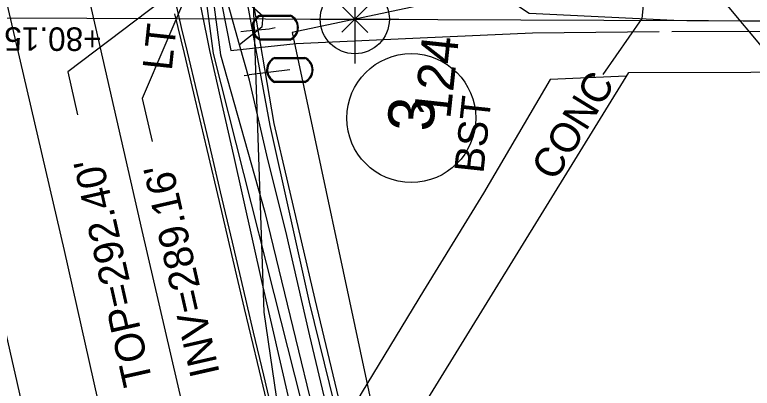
# Model space of a CAD drawing. Extents: x 2100323 to 2109811, y 740376 to 749755.
# Drawn here: x 2105939.8 to 2106040, y 741198.3 to 741249.1 of the extents above; entities that cross this region are included whole.
import ezdxf

# ---------------------------------------------------------------- set-up
doc = ezdxf.new("R2010")
doc.units = 0
for name, color, linetype in [('Cogo Default Point CELL', 7, 'Continuous'), ('COGO Default Point Number', 7, 'Continuous'), ('Exist Building', 7, 'Continuous'), ('Exist Property Corner CELL', 7, 'Continuous'), ('Exist Property Line', 7, 'Continuous'), ('Exist Property Owner Number CELL', 7, 'Continuous'), ('Exist Property Tie Line', 7, 'Continuous'), ('Exist Property Tie Line Text', 7, 'Continuous'), ('Exist Right of Way Line', 7, 'Continuous'), ('Exist Roads Curbs', 7, 'Continuous'), ('Exist Roads Curbs Text', 7, 'Continuous'), ('Exist Roads EOP', 7, 'Continuous'), ('Exist Roads EOP Other', 7, 'Continuous'), ('Exist Roads EOP Text', 7, 'Continuous'), ('Exist Roads EOT', 7, 'Continuous'), ('Exist Structure Minor Catch Basin Top Elevation', 7, 'Continuous'), ('Exist Structure Minor Pipes RCP 18 Inch Invert', 7, 'Continuous'), ('Exist Structure Minor Pipes RCP 18 Inch Leader', 7, 'Continuous'), ('Exist Structure Minor Pipes RCP 60 Inch', 7, 'Continuous'), ('Exist Utilities Gas UG Line SUE LOS B', 7, 'Continuous'), ('Exist Utilities Other Pole Text', 7, 'Continuous'), ('Exist Utilities Power UG Cable SUE LOS B', 7, 'Continuous'), ('Exist Utilities Telephone UG Conduit SUE LOS B', 7, 'Continuous'), ('Exist Utilities Water Meter CELL', 7, 'Continuous'), ('Exist Utilities Water UG Line SUE LOS B', 7, 'Continuous')]:
    doc.layers.add(name, color=color, linetype=linetype)

msp = doc.modelspace()

# ---------------------------------------------------------------- linework, layer by layer
at = {"layer": 'Cogo Default Point CELL'}
for points in [[(2105985.99, 741254.45), (2105985.99, 741248.45)], [(2105979.99, 741248.45), (2105985.99, 741248.45)], [(2105985.99, 741248.45), (2105991.99, 741248.45)], [(2105985.99, 741248.45), (2105985.99, 741242.45)]]:
    msp.add_lwpolyline(points, dxfattribs=at)
msp.add_circle((2105985.99, 741248.45), 4.69, dxfattribs=at)
at = {"layer": 'Exist Building'}
msp.add_lwpolyline([(2106023.18, 741241.22), (2106072.85, 741241.35), (2106014.71, 741143.02), (2106004.7, 741140.38), (2105994.52, 741185.61), (2105991.72, 741184.7), (2105989.73, 741192.75), (2105991.26, 741193.67), (2105993.13, 741192.43)], close=True, dxfattribs=at)
at = {"layer": 'Exist Property Corner CELL'}
msp.add_line((2105985.99, 741248.45), (2105985.99, 741248.45), dxfattribs=at)
msp.add_lwpolyline([(2105984.22, 741246.69), (2105987.77, 741250.21), (2105985.99, 741248.45), (2105984.23, 741250.22), (2105987.76, 741246.67)], dxfattribs=at)
at = {"layer": 'Exist Property Line'}
msp.add_line((2105985.99, 741248.45), (2106078.11, 741248.1), dxfattribs=at)
at = {"layer": 'Exist Property Owner Number CELL'}
msp.add_circle((2105993.66, 741235.03), 8.75, dxfattribs=at)
at = {"layer": 'Exist Property Tie Line'}
msp.add_line((2105927.2, 741248.66), (2105985.99, 741248.45), dxfattribs=at)
at = {"layer": 'Exist Right of Way Line'}
for p, q in [((2106014.18, 741254.45), (2105977.5, 741246.64)), ((2105977.5, 741246.64), (2106003.51, 741124.51))]:
    msp.add_line(p, q, dxfattribs=at)
at = {"layer": 'Exist Roads Curbs'}
for points in [[(2105975.13, 741193.72), (2105973.62, 741200.12), (2105972.25, 741205.95), (2105970.87, 741211.77), (2105969.37, 741218.16), (2105967.76, 741225.01), (2105966.15, 741231.83), (2105964.57, 741238.51), (2105963.26, 741244.03), (2105962.47, 741247.33), (2105962.13, 741248.75), (2105961.78, 741250.32)], [(2106022.86, 741240.7), (2106012.51, 741240.28), (2106003.47, 741224.82), (2105995.3, 741211.57), (2105986.98, 741197.84), (2105984.03, 741192.84)]]:
    msp.add_lwpolyline(points, dxfattribs=at)
at = {"layer": 'Exist Roads EOP'}
msp.add_lwpolyline([(2105974.52, 741194.43), (2105972.76, 741201.84), (2105971.02, 741209.18), (2105969.29, 741216.48), (2105967.6, 741223.69), (2105965.93, 741230.77), (2105964.32, 741237.64), (2105962.86, 741243.81), (2105961.56, 741249.2)], dxfattribs=at)
at = {"layer": 'Exist Roads EOP Other'}
for points in [[(2105968.47, 741251.69), (2105966.89, 741259.41), (2105966.48, 741263.64), (2105966.69, 741265.69), (2105967.36, 741266.49), (2105969.17, 741267.38), (2105969.9, 741267.55), (2105970.39, 741266.86), (2105970.43, 741263.97), (2105972.23, 741256.32), (2105971.55, 741251.89), (2105972, 741250.24), (2105973.52, 741248.91), (2105973.36, 741247.36), (2105970.33, 741244.96), (2105968.47, 741251.69)], [(2106014.66, 741038.13), (2106014.49, 741038.81), (2105994.97, 741121.34), (2105989.47, 741144.63), (2105983.96, 741167.91), (2105978.39, 741191.05), (2105973.4, 741212.68), (2105969.56, 741229.95), (2105966.3, 741244.2), (2105964.07, 741255.27), (2105962.98, 741258.03), (2105961.94, 741259.43), (2105961.22, 741260.14)], [(2106019.73, 741240.95), (2106025, 741248.56), (2106025.7, 741255.3)], [(2105984.03, 741192.84), (2105983.1, 741191.93), (2105979.89, 741205.47), (2105976.62, 741219.69), (2105974.19, 741229.41), (2105971.67, 741240.18), (2105970.33, 741244.96)]]:
    msp.add_lwpolyline(points, dxfattribs=at)
at = {"layer": 'Exist Roads EOT'}
for points in [[(2105930.03, 741337.01), (2105939.25, 741297.24), (2105948.29, 741258.28), (2105957.07, 741219.77), (2105965.87, 741181.87), (2105975.19, 741142.04), (2105984.52, 741102.57), (2105993, 741066.08), (2106001.66, 741028.12), (2106010.97, 740987.9), (2106019.77, 740949.05), (2106028.42, 740911.77), (2106038.25, 740872.78), (2106043.44, 740855.88), (2106050.16, 740838.31), (2106058.33, 740820.59), (2106067.4, 740804.73), (2106075.26, 740793.08), (2106085.44, 740780.81), (2106098.96, 740767.08), (2106115.06, 740753.42), (2106130.43, 740741.63), (2106131.98, 740740.54)], [(2105919.72, 741333.8), (2105928.58, 741295.11), (2105937.39, 741256.25), (2105946.52, 741217.05), (2105955.08, 741178.88), (2105964.22, 741140.21), (2105972.92, 741102.49), (2105982.07, 741063.32), (2105991.12, 741024.42), (2105999.86, 740986.18), (2106008.82, 740946.88), (2106017.18, 740909.61), (2106025.94, 740872.27), (2106030.26, 740856.14), (2106037.82, 740832.93), (2106046.85, 740813.93), (2106056.52, 740796.78), (2106067.86, 740781.41), (2106078.38, 740769.3), (2106093.11, 740755.23), (2106107.91, 740742.89), (2106125.01, 740730.62)], [(2105998.36, 740945.04), (2105983.48, 741009.22), (2105980, 741024.78), (2105975.44, 741045.01), (2105970.28, 741069.08), (2105963.61, 741097.14), (2105959.57, 741114.68), (2105954.31, 741137.79), (2105949.12, 741160.72), (2105943.51, 741184.39), (2105938.43, 741206.75), (2105933.85, 741226.04), (2105927.19, 741255.19), (2105921.72, 741278.47), (2105915.82, 741303.53), (2105909.61, 741331.19)]]:
    msp.add_lwpolyline(points, dxfattribs=at)
at = {"layer": 'Exist Structure Minor Catch Basin Top Elevation'}
msp.add_lwpolyline([(2105961.69, 741252.46), (2105947.02, 741241.32), (2105948.33, 741235.47)], dxfattribs=at)
at = {"layer": 'Exist Structure Minor Pipes RCP 18 Inch Leader'}
msp.add_lwpolyline([(2105963.55, 741252.76), (2105957.12, 741237.71), (2105958.45, 741231.86)], dxfattribs=at)
at = {"layer": 'Exist Structure Minor Pipes RCP 60 Inch'}
msp.add_line((2106212.2, 741039.16), (2106021.8, 741268.13), dxfattribs=at)
at = {"layer": 'Exist Utilities Gas UG Line SUE LOS B'}
msp.add_lwpolyline([(2105911.86, 741494.46), (2105930.5, 741496.79), (2105936.54, 741451.8), (2105946.5, 741397.92), (2105952, 741369.71), (2105955.28, 741353.68), (2105956.1, 741332.61), (2105956.48, 741315.37), (2105961.62, 741305.36), (2105981.69, 741281.08), (2106002.87, 741253.8), (2106009.67, 741249.29), (2106029.3, 741248.31), (2106052.83, 741248.11), (2106067.48, 741248.7), (2106092.85, 741247.61), (2106099.18, 741249.12), (2106107.71, 741263.09), (2106113.58, 741303.91), (2106113.05, 741328.24), (2106109.99, 741336.78), (2106107.45, 741339.91)], dxfattribs=at)
at = {"layer": 'Exist Utilities Power UG Cable SUE LOS B'}
for points in [[(2105970.16, 741258.57), (2105971.88, 741252.63), (2105974.98, 741234.28), (2105980.55, 741210.4), (2105985.22, 741190.88), (2105992, 741159.46), (2105997.51, 741136.99), (2106000.66, 741133.67), (2106005.87, 741133.69), (2106014.16, 741137.49), (2106017.06, 741142.46)], [(2106004.75, 741105.53), (2106003.45, 741108.44), (2106001.2, 741117.95), (2105996.99, 741135.22), (2105991.45, 741159.08), (2105986.71, 741178.93), (2105984.57, 741190.71), (2105979.84, 741210.03), (2105974.49, 741234.02), (2105970.47, 741255.83), (2105969.41, 741256.41)]]:
    msp.add_lwpolyline(points, dxfattribs=at)
at = {"layer": 'Exist Utilities Telephone UG Conduit SUE LOS B'}
for points in [[(2105949.69, 741351.6), (2105952.76, 741340.82), (2105957.54, 741312.25), (2105962.64, 741281.52), (2105966.63, 741257.1), (2105969.14, 741244.23), (2105978.03, 741245.17), (2105994.85, 741245.94), (2106010.13, 741246.63), (2106027.32, 741246.8)], [(2105948.53, 741350.73), (2105951.29, 741339.36), (2105955.47, 741311.98), (2105960.35, 741280.2), (2105964.97, 741257.12), (2105966.75, 741243.79), (2105975.01, 741211.18), (2105983.42, 741177.94), (2105988.13, 741158.57), (2105993.81, 741135.11), (2106000.57, 741106.29), (2106009.35, 741073.93), (2106016.04, 741047.73), (2106024.47, 741015.84), (2106030.77, 740990.33)], [(2105949.27, 741351.08), (2105952.18, 741339.95), (2105956.74, 741312.25), (2105961.84, 741281.58), (2105965.93, 741257.28), (2105967.77, 741243.6), (2105973.79, 741222.23), (2105984.43, 741178.41), (2105989.76, 741158.69), (2105993.67, 741144.21), (2105995.93, 741138.67), (2105998.44, 741136.48), (2106001.72, 741137.67), (2106003.87, 741139.38)], [(2106029.04, 741246.8), (2106053.1, 741246.85), (2106067.18, 741246.6), (2106075.37, 741243.99), (2106075.38, 741242.38), (2106075.07, 741241.96), (2106073.6, 741239.35), (2106071.85, 741237.39)]]:
    msp.add_lwpolyline(points, dxfattribs=at)
at = {"layer": 'Exist Utilities Water Meter CELL'}
for p, q in [((2105975.18, 741247.32), (2105975.18, 741247.32)), ((2105977.17, 741241.57), (2105977.17, 741241.57))]:
    msp.add_line(p, q, dxfattribs=at)
for points in [[(2105973.15, 741249.02), (2105977.22, 741249.02)], [(2105973.15, 741248.89), (2105977.22, 741248.89)], [(2105977.22, 741245.76), (2105973.12, 741245.76)], [(2105977.22, 741245.62), (2105973.12, 741245.62)], [(2105975.13, 741243.27), (2105979.2, 741243.27)], [(2105975.13, 741243.14), (2105979.2, 741243.14)], [(2105979.2, 741240.01), (2105975.1, 741240.01)], [(2105979.2, 741239.87), (2105975.1, 741239.87)]]:
    msp.add_lwpolyline(points, dxfattribs=at)
for centre, radius, start, end in [((2105973.88, 741247.32), 1.86, 113.178, 245.9794), ((2105973.89, 741247.32), 1.73, 115.3009, 243.7824), ((2105976.48, 741247.32), 1.86, 293.6483, 66.3084), ((2105976.49, 741247.32), 1.73, 295.1272, 64.8728), ((2105975.86, 741241.57), 1.86, 113.178, 245.9794), ((2105975.87, 741241.57), 1.73, 115.3009, 243.7824), ((2105978.46, 741241.57), 1.86, 293.6483, 66.3084), ((2105978.47, 741241.57), 1.73, 295.1272, 64.8728)]:
    msp.add_arc(centre, radius, start, end, dxfattribs=at)
at = {"layer": 'Exist Utilities Water UG Line SUE LOS B'}
for p, q in [((2105971.29, 741246.87), (2105974.36, 741247.16)), ((2105974.36, 741247.16), (2105975.18, 741247.32)), ((2105977.17, 741241.57), (2105971.65, 741240.9)), ((2105970.96, 741240.81), (2105971.65, 741240.9))]:
    msp.add_line(p, q, dxfattribs=at)
for points in [[(2106094.02, 740794.49), (2106083.68, 740806.6), (2106061.91, 740841.85), (2106047.42, 740864.11), (2106027.44, 740933.21), (2106007.51, 741029.03), (2105993.52, 741101.9), (2105977.09, 741185.43), (2105973.67, 741208.65), (2105971.84, 741262.63), (2105977.09, 741334.05), (2105976.94, 741358.18), (2105974.31, 741389.69), (2105969.21, 741418.16), (2105954.11, 741497.09)], [(2105970.5, 741246.79), (2105971.29, 741246.87)]]:
    msp.add_lwpolyline(points, dxfattribs=at)

# ---------------------------------------------------------------- texts
at = {"layer": 'COGO Default Point Number'}
msp.add_text('124', height=5, rotation=83.8864, dxfattribs=at).set_placement((2105998.94, 741234.81))
at = {"layer": 'Exist Property Owner Number CELL'}
msp.add_text('3', height=6.25, rotation=87.7944, dxfattribs=at).set_placement((2105996.71, 741233.14))
at = {"layer": 'Exist Property Tie Line Text'}
msp.add_text('+80.15', height=3.2, rotation=179.7876, dxfattribs=at).set_placement((2105951.6, 741247.33))
at = {"layer": 'Exist Roads Curbs Text'}
msp.add_text('CONC', height=4, rotation=58.3481, dxfattribs=at).set_placement((2106013.15, 741226.3))
at = {"layer": 'Exist Roads EOP Text'}
msp.add_text('BST', height=4, rotation=83.8864, dxfattribs=at).set_placement((2106003.45, 741227.42))
at = {"layer": 'Exist Structure Minor Catch Basin Top Elevation'}
msp.add_text("TOP=292.40'", height=4, rotation=102.6687, dxfattribs=at).set_placement((2105958.56, 741199.11))
at = {"layer": 'Exist Structure Minor Pipes RCP 18 Inch Invert'}
msp.add_text("INV=289.16'", height=4, rotation=102.8119, dxfattribs=at).set_placement((2105967.66, 741200.38))
at = {"layer": 'Exist Utilities Other Pole Text'}
msp.add_text('LT', height=4, rotation=83.8864, dxfattribs=at).set_placement((2105961.13, 741241.38))

doc.saveas('drawing.dxf')
